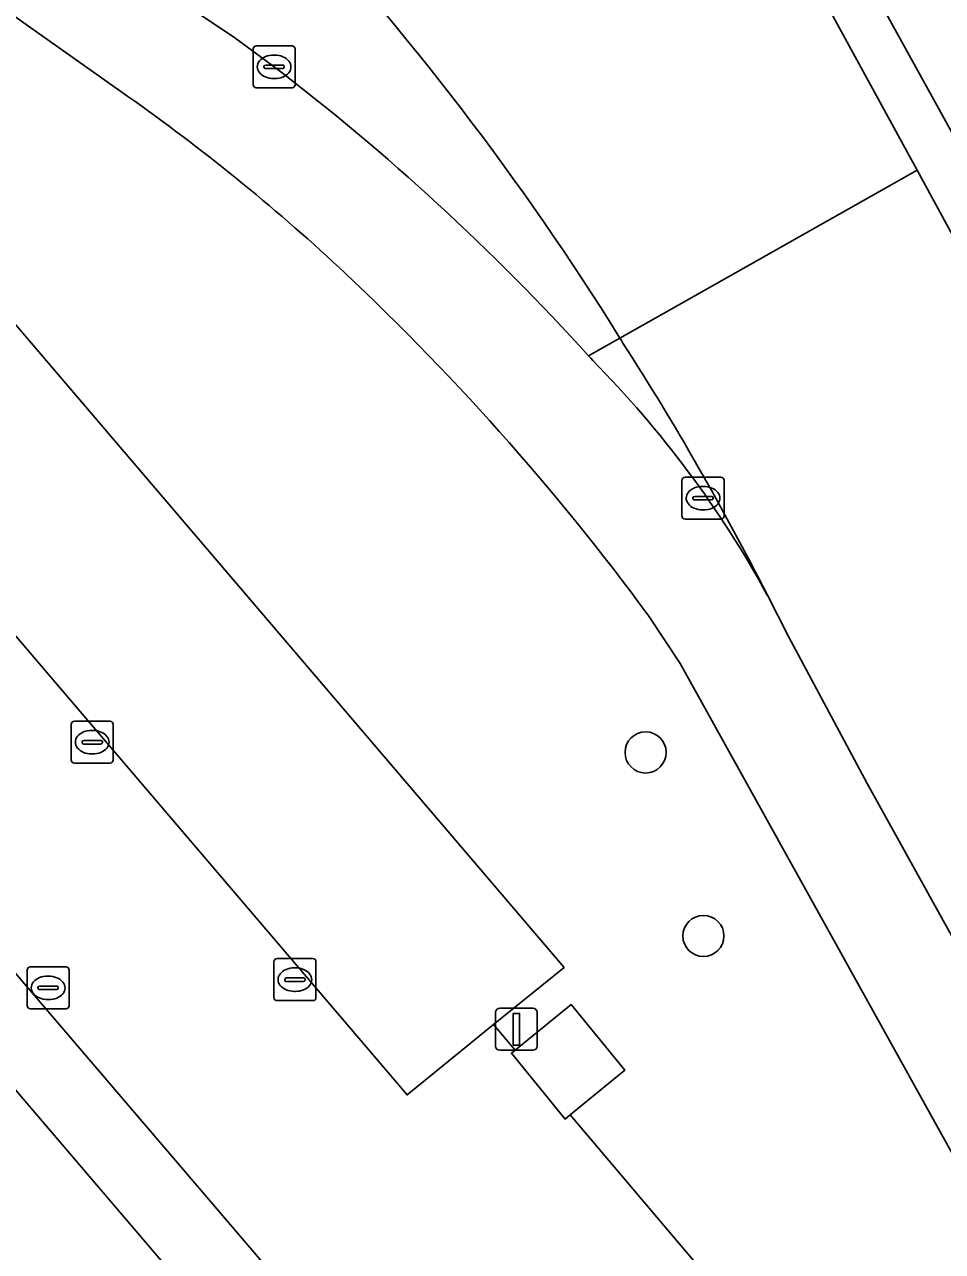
# Model space of a CAD drawing. Extents: x 159053 to 160042, y 380449 to 381423.
# Drawn here: x 159222.55 to 159244.39, y 381198.62 to 381227.82 of the extents above; entities that cross this region are included whole.
import ezdxf

# ---------------------------------------------------------------- set-up
doc = ezdxf.new("R2010")
doc.units = 0
for name, color, linetype in [('IMGEO_Boom', 7, 'Continuous'), ('IMGEO_Fietspad_gesloten', 7, 'Continuous'), ('IMGEO_Groenvoorziening', 7, 'Continuous'), ('IMGEO_Kolk', 7, 'Continuous'), ('IMGEO_Lage_trafo', 7, 'Continuous'), ('IMGEO_Lichtmast', 7, 'Continuous'), ('IMGEO_Pand', 7, 'Continuous'), ('IMGEO_Pand_overbouw', 7, 'Continuous'), ('IMGEO_Parkeervlak_open', 7, 'Continuous'), ('IMGEO_Rijbaan_lokaal_gesloten', 7, 'Continuous'), ('IMGEO_Rijbaan_lokaal_open', 7, 'Continuous'), ('IMGEO_Rioolput', 7, 'Continuous'), ('IMGEO_Voetpad_open', 7, 'Continuous')]:
    doc.layers.add(name, color=color, linetype=linetype)

msp = doc.modelspace()

# ---------------------------------------------------------------- linework, layer by layer
at = {"layer": 'IMGEO_Boom'}
for centre in [(159237.327, 381210.495), (159238.704, 381206.128)]:
    msp.add_circle(centre, 0.489, dxfattribs=at)
at = {"layer": 'IMGEO_Fietspad_gesloten'}
for points in [[(159209.158, 381239.776), (159211.127, 381238.462), (159227.522, 381227.526), (159228.488, 381226.814)], [(159236.718, 381220.356), (159235.971, 381219.934), (159236.021, 381219.878), (159236.071, 381219.823)], [(159235.971, 381219.934), (159236.718, 381220.356)], [(159236.79, 381220.24), (159236.754, 381220.298), (159236.718, 381220.356)]]:
    msp.add_lwpolyline(points, dxfattribs=at)
for centre, radius, start, end in [((159178.831, 381184.36), 68.166, 31.87413, 43.03593), ((159194.705, 381182.561), 55.674, 42.1662, 52.6419), ((159178.901, 381183.105), 68.776, 26.91906, 32.67969), ((159218.247, 381202.22), 25.051, 28.6786, 44.6428)]:
    msp.add_arc(centre, radius, start, end, dxfattribs=at)
at = {"layer": 'IMGEO_Groenvoorziening'}
for points in [[(159224.839, 381226.226), (159221.471, 381228.616), (159210.482, 381219.096), (159212.743, 381216.45), (159216.723, 381219.836), (159220.387, 381222.952), (159235.387, 381205.379), (159233.711, 381204.017), (159234.224, 381203.411), (159235.554, 381204.496), (159236.832, 381202.93), (159235.531, 381201.869), (159241.81, 381194.458), (159245.342, 381190.342)], [(159238.149, 381212.61), (159237.404, 381213.74)], [(159247.159, 381190.833), (159247.929, 381195.01), (159247.477, 381195.81), (159238.149, 381212.61)]]:
    msp.add_lwpolyline(points, dxfattribs=at)
for centre, radius, start, end in [((159197.257, 381186.711), 48.19, 47.3806, 55.0842), ((159189.448, 381178.555), 59.479, 36.26753, 47.1655)]:
    msp.add_arc(centre, radius, start, end, dxfattribs=at)
at = {"layer": 'IMGEO_Kolk'}
for p, q in [((159227.987, 381226.388), (159227.987, 381227.24)), ((159228.062, 381227.314), (159228.914, 381227.314)), ((159228.988, 381227.24), (159228.988, 381226.388)), ((159228.246, 381226.808), (159228.246, 381226.82)), ((159228.289, 381226.857), (159228.687, 381226.857)), ((159228.475, 381227.094), (159228.5, 381227.094)), ((159228.73, 381226.82), (159228.73, 381226.808)), ((159228.684, 381226.771), (159228.286, 381226.771)), ((159228.498, 381226.534), (159228.473, 381226.534)), ((159228.914, 381226.314), (159228.062, 381226.314)), ((159238.194, 381216.121), (159238.194, 381216.973)), ((159238.269, 381217.047), (159239.121, 381217.047)), ((159239.195, 381216.973), (159239.195, 381216.121)), ((159238.682, 381216.827), (159238.707, 381216.827)), ((159238.453, 381216.541), (159238.453, 381216.553)), ((159238.891, 381216.504), (159238.493, 381216.504)), ((159238.496, 381216.59), (159238.894, 381216.59)), ((159238.937, 381216.553), (159238.937, 381216.541)), ((159239.121, 381216.047), (159238.269, 381216.047)), ((159238.705, 381216.267), (159238.68, 381216.267)), ((159223.658, 381210.313), (159223.658, 381211.165)), ((159223.733, 381211.239), (159224.585, 381211.239)), ((159224.659, 381211.165), (159224.659, 381210.313)), ((159223.96, 381210.782), (159224.358, 381210.782)), ((159224.146, 381211.019), (159224.171, 381211.019)), ((159223.917, 381210.733), (159223.917, 381210.745)), ((159224.355, 381210.696), (159223.957, 381210.696)), ((159224.169, 381210.459), (159224.144, 381210.459)), ((159224.401, 381210.745), (159224.401, 381210.733)), ((159224.585, 381210.239), (159223.733, 381210.239)), ((159228.482, 381204.662), (159228.482, 381205.514)), ((159228.557, 381205.588), (159229.409, 381205.588)), ((159229.483, 381205.514), (159229.483, 381204.662)), ((159228.97, 381205.368), (159228.995, 381205.368)), ((159228.741, 381205.082), (159228.741, 381205.094)), ((159229.179, 381205.045), (159228.781, 381205.045)), ((159228.784, 381205.131), (159229.182, 381205.131)), ((159229.225, 381205.094), (159229.225, 381205.082)), ((159228.993, 381204.808), (159228.968, 381204.808)), ((159229.409, 381204.588), (159228.557, 381204.588))]:
    msp.add_line(p, q, dxfattribs=at)
for points in [[(159227.987, 381226.388), (159227.987, 381227.24)], [(159228.062, 381227.314), (159228.914, 381227.314)], [(159228.988, 381227.24), (159228.988, 381226.388)], [(159228.914, 381226.314), (159228.062, 381226.314)], [(159238.194, 381216.121), (159238.194, 381216.973)], [(159238.269, 381217.047), (159239.121, 381217.047)], [(159239.195, 381216.973), (159239.195, 381216.121)], [(159239.121, 381216.047), (159238.269, 381216.047)], [(159223.658, 381210.313), (159223.658, 381211.165)], [(159223.733, 381211.239), (159224.585, 381211.239)], [(159224.659, 381211.165), (159224.659, 381210.313)], [(159224.585, 381210.239), (159223.733, 381210.239)], [(159228.482, 381204.662), (159228.482, 381205.514)], [(159228.557, 381205.588), (159229.409, 381205.588)], [(159229.483, 381205.514), (159229.483, 381204.662)], [(159229.409, 381204.588), (159228.557, 381204.588)]]:
    msp.add_lwpolyline(points, dxfattribs=at)
for centre, radius, start, end in [((159228.064, 381227.238), 0.0765, 91.552, 178.448), ((159228.064, 381227.238), 0.0765, 91.552, 178.448), ((159228.912, 381227.238), 0.0765, 1.552, 88.448), ((159228.912, 381227.238), 0.0765, 1.552, 88.448), ((159228.286, 381226.817), 0.0403, 85.8775, 175.7526), ((159228.691, 381226.819), 0.0386, 1.7309, 96.639), ((159228.283, 381226.807), 0.0366, 178.938, 274.7102), ((159228.687, 381226.814), 0.043, 264.8664, 352.4533), ((159228.064, 381226.39), 0.0765, 181.552, 268.448), ((159228.064, 381226.39), 0.0765, 181.552, 268.448), ((159228.912, 381226.39), 0.0765, 271.552, 358.448), ((159228.912, 381226.39), 0.0765, 271.552, 358.448), ((159238.271, 381216.971), 0.0765, 91.552, 178.448), ((159238.271, 381216.971), 0.0765, 91.552, 178.448), ((159239.119, 381216.971), 0.0765, 1.552, 88.448), ((159239.119, 381216.971), 0.0765, 1.552, 88.448), ((159238.493, 381216.55), 0.0403, 85.8775, 175.7526), ((159238.49, 381216.54), 0.0366, 178.938, 274.7102), ((159238.894, 381216.547), 0.043, 264.8664, 352.4533), ((159238.898, 381216.552), 0.0386, 1.7309, 96.639), ((159238.271, 381216.123), 0.0765, 181.552, 268.448), ((159238.271, 381216.123), 0.0765, 181.552, 268.448), ((159239.119, 381216.123), 0.0765, 271.552, 358.448), ((159239.119, 381216.123), 0.0765, 271.552, 358.448), ((159223.735, 381211.163), 0.0765, 91.552, 178.448), ((159223.735, 381211.163), 0.0765, 91.552, 178.448), ((159224.583, 381211.163), 0.0765, 1.552, 88.448), ((159224.583, 381211.163), 0.0765, 1.552, 88.448), ((159223.957, 381210.742), 0.0403, 85.8775, 175.7526), ((159224.362, 381210.744), 0.0386, 1.7309, 96.639), ((159223.954, 381210.732), 0.0366, 178.938, 274.7102), ((159224.358, 381210.739), 0.043, 264.8664, 352.4533), ((159223.735, 381210.315), 0.0765, 181.552, 268.448), ((159223.735, 381210.315), 0.0765, 181.552, 268.448), ((159224.583, 381210.315), 0.0765, 271.552, 358.448), ((159224.583, 381210.315), 0.0765, 271.552, 358.448), ((159228.559, 381205.512), 0.0765, 91.552, 178.448), ((159228.559, 381205.512), 0.0765, 91.552, 178.448), ((159229.407, 381205.512), 0.0765, 1.552, 88.448), ((159229.407, 381205.512), 0.0765, 1.552, 88.448), ((159228.781, 381205.091), 0.0403, 85.8775, 175.7526), ((159228.778, 381205.081), 0.0366, 178.938, 274.7102), ((159229.182, 381205.088), 0.043, 264.8664, 352.4533), ((159229.186, 381205.093), 0.0386, 1.7309, 96.639), ((159228.559, 381204.664), 0.0765, 181.552, 268.448), ((159228.559, 381204.664), 0.0765, 181.552, 268.448), ((159229.407, 381204.664), 0.0765, 271.552, 358.448), ((159229.407, 381204.664), 0.0765, 271.552, 358.448)]:
    msp.add_arc(centre, radius, start, end, dxfattribs=at)
for centre, major_axis, ratio, start_param, end_param in [((159228.474, 381226.814), (-0.387, 0.002), 0.722429, 4.712389, 7.853982), ((159228.499, 381226.814), (-0.39, 0.002), 0.717154, 1.570796, 4.712389), ((159238.681, 381216.547), (-0.387, 0.002), 0.722429, 4.712389, 7.853982), ((159238.706, 381216.547), (-0.39, 0.002), 0.717154, 1.570796, 4.712389), ((159224.145, 381210.739), (-0.387, 0.002), 0.722429, 4.712389, 7.853982), ((159224.17, 381210.739), (-0.39, 0.002), 0.717154, 1.570796, 4.712389), ((159228.969, 381205.088), (-0.387, 0.002), 0.722429, 4.712389, 7.853982), ((159228.994, 381205.088), (-0.39, 0.002), 0.717154, 1.570796, 4.712389)]:
    msp.add_ellipse(centre, major_axis=major_axis, ratio=ratio, start_param=start_param, end_param=end_param, dxfattribs=at)
at = {"layer": 'IMGEO_Lage_trafo'}
msp.add_lwpolyline([(159235.554, 381204.496), (159234.224, 381203.411), (159234.133, 381203.336), (159235.411, 381201.77), (159235.531, 381201.869), (159236.832, 381202.93)], close=True, dxfattribs=at)
at = {"layer": 'IMGEO_Lichtmast'}
for p, q in [((159233.858, 381204.407), (159234.648, 381204.407)), ((159234.648, 381204.407), (159233.858, 381204.407)), ((159233.758, 381203.507), (159233.758, 381204.307)), ((159233.758, 381204.307), (159233.758, 381203.507)), ((159234.748, 381204.307), (159234.748, 381203.507)), ((159234.748, 381203.507), (159234.748, 381204.307)), ((159234.648, 381203.407), (159233.858, 381203.407)), ((159233.858, 381203.407), (159234.648, 381203.407))]:
    msp.add_line(p, q, dxfattribs=at)
msp.add_lwpolyline([(159234.178, 381204.282), (159234.328, 381204.282), (159234.328, 381203.532), (159234.178, 381203.532), (159234.178, 381204.282)], dxfattribs=at)
for centre, start, end in [((159233.858, 381204.307), 90, 180), ((159233.858, 381204.307), 90, 180), ((159234.648, 381204.307), 0, 90), ((159234.648, 381204.307), 360, 90), ((159233.858, 381203.507), 180, 270), ((159233.858, 381203.507), 180, 270), ((159234.648, 381203.507), 270, 0), ((159234.648, 381203.507), 270, 0)]:
    msp.add_arc(centre, 0.1, start, end, dxfattribs=at)
at = {"layer": 'IMGEO_Pand'}
msp.add_lwpolyline([(159204.697, 381166.217), (159211.653, 381172.164), (159210.522, 381173.486), (159231.66, 381191.536), (159213.685, 381212.589), (159213.579, 381212.498), (159211.279, 381215.206), (159208.994, 381217.897), (159171.34, 381185.754), (159173.652, 381183.04), (159179.666, 381175.981), (159179.119, 381175.513), (159182.128, 381171.975), (159181.985, 381171.85), (159183.438, 381170.172), (159183.585, 381170.288), (159184.952, 381168.684), (159185.489, 381169.145), (159193.829, 381159.398), (159203.481, 381167.645)], close=True, dxfattribs=at)
at = {"layer": 'IMGEO_Pand_overbouw'}
for points in [[(159234.166, 381191.389), (159212.743, 381216.45), (159211.769, 381217.59), (159210.482, 381219.096), (159209.242, 381220.546), (159168.702, 381185.792)], [(159171.34, 381185.754), (159208.994, 381217.897), (159211.279, 381215.206), (159213.579, 381212.498), (159213.685, 381212.589), (159231.66, 381191.536)]]:
    msp.add_lwpolyline(points, dxfattribs=at)
at = {"layer": 'IMGEO_Parkeervlak_open'}
msp.add_lwpolyline([(159231.653, 381202.345), (159233.711, 381204.017), (159235.387, 381205.379), (159220.387, 381222.952), (159216.723, 381219.836)], close=True, dxfattribs=at)
at = {"layer": 'IMGEO_Rijbaan_lokaal_gesloten'}
for points in [[(159236.718, 381220.356), (159239.829, 381222.114), (159243.787, 381224.352), (159241.894, 381227.823), (159240.3, 381230.796), (159238.2, 381234.713), (159237.21, 381237.061), (159236.582, 381239.242), (159235.793, 381242.082), (159235.5, 381242.849)], [(159248, 381216.631), (159247.378, 381217.772), (159247.23, 381218.043), (159245.581, 381221.065), (159245.235, 381221.698), (159243.787, 381224.352), (159239.829, 381222.114), (159236.718, 381220.356), (159236.754, 381220.298), (159236.79, 381220.24)], [(159240.225, 381214.242), (159240.73, 381213.257), (159242.603, 381209.758), (159247.946, 381200.118), (159248.659, 381198.85)]]:
    msp.add_lwpolyline(points, dxfattribs=at)
for centre, radius, start, end in [((159178.831, 381184.36), 68.166, 31.87413, 43.03593), ((159178.901, 381183.105), 68.776, 26.91906, 32.67969)]:
    msp.add_arc(centre, radius, start, end, dxfattribs=at)
at = {"layer": 'IMGEO_Rijbaan_lokaal_open'}
msp.add_lwpolyline([(159245.342, 381190.342), (159241.81, 381194.458), (159235.531, 381201.869), (159235.411, 381201.77), (159234.133, 381203.336), (159234.224, 381203.411), (159233.711, 381204.017), (159231.653, 381202.345), (159216.723, 381219.836), (159212.743, 381216.45), (159234.166, 381191.389), (159211.653, 381172.164), (159204.697, 381166.217), (159193.566, 381156.711), (159175.262, 381178.12), (159169.083, 381172.617), (159168.774, 381172.342), (159172.738, 381157.517)], dxfattribs=at)
at = {"layer": 'IMGEO_Rioolput'}
for p, q in [((159222.609, 381204.467), (159222.609, 381205.319)), ((159222.684, 381205.393), (159223.536, 381205.393)), ((159223.61, 381205.319), (159223.61, 381204.467)), ((159222.911, 381204.936), (159223.309, 381204.936)), ((159223.097, 381205.173), (159223.122, 381205.173)), ((159222.868, 381204.887), (159222.868, 381204.899)), ((159223.306, 381204.85), (159222.908, 381204.85)), ((159223.352, 381204.899), (159223.352, 381204.887)), ((159223.536, 381204.393), (159222.684, 381204.393)), ((159223.12, 381204.613), (159223.095, 381204.613))]:
    msp.add_line(p, q, dxfattribs=at)
for points in [[(159222.609, 381204.467), (159222.609, 381205.319)], [(159222.684, 381205.393), (159223.536, 381205.393)], [(159223.61, 381205.319), (159223.61, 381204.467)], [(159223.536, 381204.393), (159222.684, 381204.393)]]:
    msp.add_lwpolyline(points, dxfattribs=at)
for centre, radius, start, end in [((159222.686, 381205.317), 0.0765, 91.552, 178.448), ((159222.686, 381205.317), 0.0765, 91.552, 178.448), ((159223.534, 381205.317), 0.0765, 1.552, 88.448), ((159223.534, 381205.317), 0.0765, 1.552, 88.448), ((159222.908, 381204.896), 0.0403, 85.8775, 175.7526), ((159223.313, 381204.898), 0.0386, 1.7309, 96.639), ((159222.905, 381204.886), 0.0366, 178.938, 274.7102), ((159223.309, 381204.893), 0.043, 264.8664, 352.4533), ((159222.686, 381204.469), 0.0765, 181.552, 268.448), ((159222.686, 381204.469), 0.0765, 181.552, 268.448), ((159223.534, 381204.469), 0.0765, 271.552, 358.448), ((159223.534, 381204.469), 0.0765, 271.552, 358.448)]:
    msp.add_arc(centre, radius, start, end, dxfattribs=at)
for centre, major_axis, ratio, start_param, end_param in [((159223.096, 381204.893), (-0.387, 0.002), 0.722429, 4.712389, 7.853982), ((159223.121, 381204.893), (-0.39, 0.002), 0.717154, 1.570796, 4.712389)]:
    msp.add_ellipse(centre, major_axis=major_axis, ratio=ratio, start_param=start_param, end_param=end_param, dxfattribs=at)
at = {"layer": 'IMGEO_Voetpad_open'}
for points in [[(159235.5, 381242.849), (159235.793, 381242.082), (159236.582, 381239.242), (159237.21, 381237.061), (159238.2, 381234.713), (159240.3, 381230.796), (159241.254, 381231.353), (159249.08, 381217.163), (159248, 381216.631)], [(159228.488, 381226.814), (159227.522, 381227.526), (159211.127, 381238.462), (159209.72, 381236.419), (159220.079, 381229.536), (159221.471, 381228.616), (159224.839, 381226.226)], [(159171.34, 381185.754), (159208.994, 381217.897), (159211.279, 381215.206), (159213.579, 381212.498), (159213.685, 381212.589), (159231.66, 381191.536), (159210.522, 381173.486), (159211.653, 381172.164), (159234.166, 381191.389), (159212.743, 381216.45), (159210.482, 381219.096), (159221.471, 381228.616), (159220.079, 381229.536), (159209.424, 381220.333), (159209.242, 381220.546), (159170.031, 381186.931)], [(159236.071, 381219.823), (159236.021, 381219.878), (159235.971, 381219.934)], [(159242.603, 381209.758), (159240.73, 381213.257), (159240.225, 381214.242)], [(159237.404, 381213.74), (159238.149, 381212.61), (159247.477, 381195.81), (159249.883, 381197.093)], [(159248.659, 381198.85), (159247.946, 381200.118), (159242.603, 381209.758)]]:
    msp.add_lwpolyline(points, dxfattribs=at)
msp.add_lwpolyline([(159240.3, 381230.796), (159241.894, 381227.823), (159243.787, 381224.352), (159245.235, 381221.698), (159245.581, 381221.065), (159247.23, 381218.043), (159247.378, 381217.772), (159248, 381216.631), (159249.08, 381217.163), (159241.254, 381231.353)], close=True, dxfattribs=at)
for centre, radius, start, end in [((159194.705, 381182.561), 55.674, 42.1662, 52.6419), ((159197.257, 381186.711), 48.19, 47.3806, 55.0842), ((159189.448, 381178.555), 59.479, 36.26753, 47.1655), ((159218.247, 381202.22), 25.051, 28.6786, 44.6428)]:
    msp.add_arc(centre, radius, start, end, dxfattribs=at)

doc.saveas('drawing.dxf')
